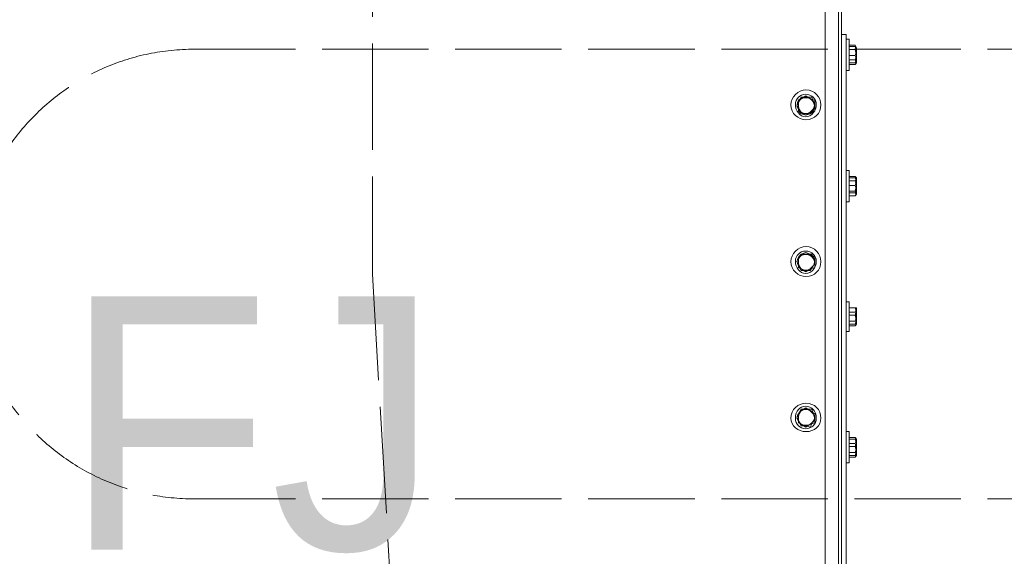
# Model space of a CAD drawing. Header units: millimetres. Extents: x -300186 to 535068, y -28581 to 763298.
# Tile 387 of 405: x 145319 to 146096, y 374535 to 374958. Entities that reach past the tile are written whole.
import ezdxf

# ---------------------------------------------------------------- set-up
doc = ezdxf.new("R2010")
doc.units = ezdxf.units.MM
doc.header["$LTSCALE"] = 10
doc.linetypes.add('ACAD_ISO02W100', pattern=[15, 12, -3])
for name, color, linetype, lineweight in [('koty', 6, 'Continuous', 9), ('NS_tenka', 252, 'Continuous', 18), ('text', 6, 'Continuous', 9)]:
    doc.layers.add(name, color=color, linetype=linetype, lineweight=lineweight)
doc.layers.add('popisky', color=6, linetype='Continuous')
doc.styles.add('laplan N', font='txt')

# ---------------------------------------------------------------- blocks, each defined once
blk = doc.blocks.new('A$C12ac11e3')
at = {"layer": 'NS_tenka', "linetype": 'ACAD_ISO02W100', "ltscale": 0.7}
for p, q in [((-303.23, 8791.68), (-303.23, 5144.69)), ((266.09, 5322.19), (-443.91, 5322.19)), ((-303.23, 5144.69), (-285.73, 4844.69)), ((266.09, 4967.19), (-443.91, 4967.19))]:
    blk.add_line(p, q, dxfattribs=at)
at = {"layer": 'NS_tenka'}
for p, q in [((67.03, 5423.3), (67.03, 4798.73)), ((54.06, 4848.23), (54.06, 5395.02)), ((64.67, 3786.46), (64.67, 5357.31)), ((67.03, 5333.74), (70.56, 5333.74)), ((70.56, 5333.74), (70.56, 5326.67)), ((72.92, 5330.21), (70.56, 5330.21)), ((70.56, 5330.21), (70.56, 5330.21)), ((72.92, 5330.21), (72.92, 5305.46)), ((70.56, 4895.36), (70.56, 5326.67)), ((70.56, 5326.67), (70.56, 5326.67)), ((72.92, 5325.49), (72.92, 5325.49)), ((72.92, 5325.49), (72.92, 5325.49)), ((72.92, 5325.49), (72.92, 5325.49)), ((72.92, 5325.49), (72.92, 5325.49)), ((72.92, 5325.49), (72.92, 5308.99)), ((77.63, 5325.49), (72.92, 5325.49)), ((72.92, 5325.49), (72.92, 5313.71)), ((77.63, 5324.31), (72.92, 5324.31)), ((78.81, 5323.13), (77.63, 5325.49)), ((77.63, 5325.49), (77.63, 5325.49)), ((78.81, 5323.13), (77.63, 5325.49)), ((78.81, 5320.78), (77.63, 5324.31)), ((78.81, 5323.13), (77.63, 5324.31)), ((77.63, 5321.96), (78.81, 5323.13)), ((78.81, 5323.13), (78.81, 5317.24)), ((78.81, 5323.13), (78.81, 5323.13)), ((78.81, 5323.13), (78.81, 5323.13)), ((78.81, 5320.78), (78.81, 5323.13)), ((77.63, 5321.96), (72.92, 5321.96)), ((72.92, 5321.96), (72.92, 5321.96)), ((77.63, 5317.24), (72.92, 5317.24)), ((78.81, 5317.24), (77.63, 5321.96)), ((78.81, 5320.78), (77.63, 5317.24)), ((78.81, 5317.24), (77.63, 5313.71)), ((77.63, 5317.24), (78.81, 5314.89)), ((78.81, 5314.89), (77.63, 5311.35)), ((78.81, 5314.89), (78.81, 5320.78)), ((78.81, 5317.24), (78.81, 5311.35)), ((78.81, 5314.89), (78.81, 5311.35)), ((77.63, 5313.71), (72.92, 5313.71)), ((72.92, 5313.71), (72.92, 5308.99)), ((77.63, 5311.35), (72.92, 5311.35)), ((77.63, 5310.17), (72.92, 5310.17)), ((72.92, 5308.99), (72.92, 5308.99)), ((72.92, 5308.99), (72.92, 5308.99)), ((72.92, 5308.99), (72.92, 5308.99)), ((72.92, 5308.99), (72.92, 5308.99)), ((72.92, 5308.99), (72.92, 5308.99)), ((77.63, 5313.71), (78.81, 5311.35)), ((77.63, 5310.17), (78.81, 5311.35)), ((78.81, 5311.35), (77.63, 5310.17)), ((77.63, 5311.35), (78.81, 5311.35)), ((78.81, 5311.35), (78.81, 5311.35)), ((78.81, 5311.35), (78.81, 5311.35)), ((78.81, 5311.35), (78.81, 5311.35)), ((78.81, 5311.35), (78.81, 5311.35)), ((70.56, 5305.46), (72.92, 5305.46)), ((72.92, 5305.46), (72.92, 5305.46)), ((72.92, 5305.46), (72.92, 5305.46)), ((35.21, 5284.25), (32.85, 5280.71)), ((38.75, 5285.43), (35.21, 5283.07)), ((38.75, 5284.25), (35.21, 5284.25)), ((42.28, 5283.07), (38.75, 5285.43)), ((43.46, 5284.25), (38.75, 5284.25)), ((44.64, 5280.71), (43.46, 5284.25)), ((32.85, 5280.71), (31.67, 5277.18)), ((31.67, 5277.18), (31.67, 5277.18)), ((31.67, 5277.18), (32.85, 5274.82)), ((35.21, 5283.07), (32.85, 5281.89)), ((32.85, 5281.89), (32.85, 5277.18)), ((32.85, 5277.18), (32.85, 5273.64)), ((45.82, 5281.89), (42.28, 5283.07)), ((45.82, 5277.18), (44.64, 5280.71)), ((44.64, 5273.64), (45.82, 5277.18)), ((45.82, 5277.18), (45.82, 5281.89)), ((45.82, 5273.64), (45.82, 5277.18)), ((32.85, 5274.82), (32.85, 5274.82)), ((32.85, 5274.82), (35.21, 5271.28)), ((32.85, 5273.64), (35.21, 5271.28)), ((35.21, 5271.28), (38.75, 5271.28)), ((35.21, 5271.28), (38.75, 5270.11)), ((38.75, 5271.28), (42.28, 5271.28)), ((38.75, 5270.11), (42.28, 5271.28)), ((42.28, 5271.28), (44.64, 5273.64)), ((42.28, 5271.28), (45.82, 5273.64)), ((72.92, 5226.5), (70.56, 5226.5)), ((70.56, 5226.5), (70.56, 5226.5)), ((72.92, 5226.5), (72.92, 5201.76)), ((72.92, 5222.97), (72.92, 5222.97)), ((72.92, 5222.97), (72.92, 5222.97)), ((72.92, 5222.97), (72.92, 5222.97)), ((72.92, 5222.97), (72.92, 5222.97)), ((72.92, 5222.97), (72.92, 5210.01)), ((72.92, 5222.97), (72.92, 5206.47)), ((77.63, 5221.79), (72.92, 5221.79)), ((78.81, 5220.61), (77.63, 5221.79)), ((77.63, 5221.79), (77.63, 5221.79)), ((78.81, 5219.43), (77.63, 5221.79)), ((77.63, 5220.61), (72.92, 5220.61)), ((72.92, 5218.25), (77.63, 5218.25)), ((77.63, 5214.72), (72.92, 5214.72)), ((78.81, 5218.25), (77.63, 5220.61)), ((78.81, 5220.61), (77.63, 5220.61)), ((77.63, 5218.25), (78.81, 5219.43)), ((78.81, 5218.25), (77.63, 5214.72)), ((78.81, 5214.72), (77.63, 5218.25)), ((77.63, 5214.72), (78.81, 5211.18)), ((78.81, 5214.72), (77.63, 5210.01)), ((78.81, 5218.25), (78.81, 5220.61)), ((78.81, 5220.61), (78.81, 5219.43)), ((78.81, 5219.43), (78.81, 5214.72)), ((78.81, 5219.43), (78.81, 5219.43)), ((78.81, 5211.18), (78.81, 5218.25)), ((78.81, 5208.83), (78.81, 5214.72)), ((72.92, 5210.01), (72.92, 5206.47)), ((77.63, 5210.01), (72.92, 5210.01)), ((77.63, 5208.83), (72.92, 5208.83)), ((72.92, 5206.47), (72.92, 5206.47)), ((72.92, 5206.47), (72.92, 5206.47)), ((72.92, 5206.47), (72.92, 5206.47)), ((72.92, 5206.47), (72.92, 5206.47)), ((72.92, 5206.47), (72.92, 5206.47)), ((77.63, 5206.47), (72.92, 5206.47)), ((78.81, 5211.18), (77.63, 5208.83)), ((78.81, 5208.83), (77.63, 5210.01)), ((77.63, 5208.83), (78.81, 5207.65)), ((78.81, 5208.83), (77.63, 5206.47)), ((77.63, 5206.47), (78.81, 5207.65)), ((78.81, 5211.18), (78.81, 5208.83)), ((78.81, 5208.83), (78.81, 5208.83)), ((78.81, 5207.65), (78.81, 5208.83)), ((78.81, 5207.65), (78.81, 5207.65)), ((78.81, 5207.65), (78.81, 5207.65)), ((70.56, 5201.76), (72.92, 5201.76)), ((72.92, 5201.76), (72.92, 5201.76)), ((72.92, 5201.76), (72.92, 5201.76)), ((35.21, 5160.51), (32.85, 5158.15)), ((35.21, 5160.51), (32.85, 5158.15)), ((38.75, 5161.69), (35.21, 5160.51)), ((38.75, 5160.51), (35.21, 5160.51)), ((42.28, 5160.51), (38.75, 5161.69)), ((43.46, 5160.51), (38.75, 5160.51)), ((45.82, 5158.15), (42.28, 5160.51)), ((44.64, 5158.15), (43.46, 5160.51)), ((32.85, 5158.15), (31.67, 5154.62)), ((31.67, 5154.62), (32.85, 5151.08)), ((32.85, 5158.15), (32.85, 5153.44)), ((32.85, 5153.44), (32.85, 5149.91)), ((45.82, 5153.44), (44.64, 5158.15)), ((44.64, 5151.08), (45.82, 5153.44)), ((45.82, 5153.44), (45.82, 5158.15)), ((45.82, 5149.91), (45.82, 5153.44)), ((32.85, 5151.08), (35.21, 5147.55)), ((32.85, 5149.91), (35.21, 5148.73)), ((35.21, 5148.73), (38.75, 5146.37)), ((35.21, 5147.55), (38.75, 5147.55)), ((38.75, 5146.37), (42.28, 5148.73)), ((38.75, 5147.55), (42.28, 5147.55)), ((42.28, 5147.55), (44.64, 5151.08)), ((42.28, 5148.73), (45.82, 5149.91)), ((72.92, 5122.8), (70.56, 5122.8)), ((70.56, 5122.8), (70.56, 5122.8)), ((72.92, 5122.8), (72.92, 5099.23)), ((72.92, 5120.44), (72.92, 5120.44)), ((72.92, 5120.44), (72.92, 5120.44)), ((72.92, 5120.44), (72.92, 5120.44)), ((72.92, 5120.44), (72.92, 5120.44)), ((72.92, 5120.44), (72.92, 5107.48)), ((72.92, 5120.44), (72.92, 5102.77)), ((77.63, 5118.09), (72.92, 5118.09)), ((77.63, 5118.09), (72.92, 5118.09)), ((77.63, 5114.55), (72.92, 5114.55)), ((78.81, 5118.09), (77.63, 5118.09)), ((77.63, 5118.09), (77.63, 5118.09)), ((78.81, 5114.55), (77.63, 5118.09)), ((78.81, 5118.09), (77.63, 5118.09)), ((78.81, 5116.91), (77.63, 5118.09)), ((78.81, 5116.91), (77.63, 5114.55)), ((78.81, 5114.55), (77.63, 5112.2)), ((77.63, 5114.55), (78.81, 5111.02)), ((78.81, 5114.55), (78.81, 5118.09)), ((78.81, 5118.09), (78.81, 5116.91)), ((78.81, 5116.91), (78.81, 5111.02)), ((78.81, 5116.91), (78.81, 5116.91)), ((78.81, 5107.48), (78.81, 5114.55)), ((77.63, 5112.2), (72.92, 5112.2)), ((72.92, 5107.48), (72.92, 5102.77)), ((77.63, 5107.48), (72.92, 5107.48)), ((77.63, 5105.13), (72.92, 5105.13)), ((77.63, 5112.2), (78.81, 5107.48)), ((78.81, 5111.02), (77.63, 5107.48)), ((78.81, 5107.48), (77.63, 5105.13)), ((78.81, 5105.13), (77.63, 5107.48)), ((77.63, 5103.95), (78.81, 5105.13)), ((77.63, 5105.13), (78.81, 5105.13)), ((78.81, 5105.13), (77.63, 5103.95)), ((78.81, 5111.02), (78.81, 5105.13)), ((78.81, 5107.48), (78.81, 5105.13)), ((78.81, 5105.13), (78.81, 5105.13)), ((78.81, 5105.13), (78.81, 5105.13)), ((78.81, 5105.13), (78.81, 5105.13)), ((78.81, 5105.13), (78.81, 5105.13)), ((78.81, 5105.13), (78.81, 5105.13)), ((70.56, 5099.23), (72.92, 5099.23)), ((77.63, 5103.95), (72.92, 5103.95)), ((72.92, 5102.77), (72.92, 5102.77)), ((72.92, 5102.77), (72.92, 5102.77)), ((72.92, 5102.77), (72.92, 5102.77)), ((72.92, 5102.77), (72.92, 5102.77)), ((72.92, 5102.77), (72.92, 5102.77)), ((72.92, 5099.23), (72.92, 5099.23)), ((72.92, 5099.23), (72.92, 5099.23)), ((35.21, 5037.95), (32.85, 5034.42)), ((35.21, 5036.78), (32.85, 5034.42)), ((38.75, 5039.13), (35.21, 5036.78)), ((38.75, 5037.95), (35.21, 5037.95)), ((42.28, 5036.78), (38.75, 5039.13)), ((43.46, 5037.95), (38.75, 5037.95)), ((45.82, 5034.42), (42.28, 5036.78)), ((44.64, 5034.42), (43.46, 5037.95)), ((32.85, 5034.42), (31.67, 5030.88)), ((31.67, 5030.88), (32.85, 5028.53)), ((32.85, 5034.42), (32.85, 5030.88)), ((32.85, 5030.88), (32.85, 5027.35)), ((32.85, 5028.53), (35.21, 5024.99)), ((32.85, 5027.35), (35.21, 5026.17)), ((42.28, 5023.81), (44.64, 5028.53)), ((42.28, 5026.17), (45.82, 5027.35)), ((45.82, 5030.88), (44.64, 5034.42)), ((44.64, 5028.53), (45.82, 5030.88)), ((45.82, 5030.88), (45.82, 5034.42)), ((45.82, 5027.35), (45.82, 5030.88)), ((35.21, 5026.17), (38.75, 5023.81)), ((35.21, 5024.99), (38.75, 5024.99)), ((38.75, 5023.81), (42.28, 5026.17)), ((38.75, 5024.99), (42.28, 5023.81)), ((72.92, 5020.28), (70.56, 5020.28)), ((70.56, 5020.28), (70.56, 5020.28)), ((72.92, 5020.28), (72.92, 4995.53)), ((72.92, 5016.74), (72.92, 5016.74)), ((72.92, 5016.74), (72.92, 5016.74)), ((72.92, 5016.74), (72.92, 5016.74)), ((72.92, 5016.74), (72.92, 5016.74)), ((72.92, 5016.74), (72.92, 5003.78)), ((72.92, 5016.74), (72.92, 4999.07)), ((77.63, 5015.56), (72.92, 5015.56)), ((77.63, 5014.39), (72.92, 5014.39)), ((78.81, 5014.39), (77.63, 5015.56)), ((77.63, 5015.56), (77.63, 5015.56)), ((78.81, 5013.21), (77.63, 5015.56)), ((78.81, 5010.85), (77.63, 5014.39)), ((78.81, 5014.39), (77.63, 5014.39)), ((77.63, 5010.85), (78.81, 5013.21)), ((78.81, 5010.85), (78.81, 5014.39)), ((78.81, 5014.39), (78.81, 5013.21)), ((78.81, 5013.21), (78.81, 5007.32)), ((78.81, 5013.21), (78.81, 5013.21)), ((77.63, 5010.85), (72.92, 5010.85)), ((72.92, 5010.85), (72.92, 5010.85)), ((77.63, 5008.49), (72.92, 5008.49)), ((72.92, 5003.78), (72.92, 4999.07)), ((77.63, 5003.78), (72.92, 5003.78)), ((78.81, 5010.85), (77.63, 5008.49)), ((78.81, 5007.32), (77.63, 5010.85)), ((77.63, 5008.49), (78.81, 5004.96)), ((78.81, 5007.32), (77.63, 5003.78)), ((78.81, 5004.96), (77.63, 5001.42)), ((78.81, 5002.6), (77.63, 5003.78)), ((78.81, 5004.96), (78.81, 5010.85)), ((78.81, 5002.6), (78.81, 5007.32)), ((78.81, 5004.96), (78.81, 5002.6)), ((77.63, 5001.42), (72.92, 5001.42)), ((77.63, 5000.24), (72.92, 5000.24)), ((72.92, 4999.07), (72.92, 4999.07)), ((72.92, 4999.07), (72.92, 4999.07)), ((72.92, 4999.07), (72.92, 4999.07)), ((72.92, 4999.07), (72.92, 4999.07)), ((72.92, 4999.07), (72.92, 4999.07)), ((78.81, 5002.6), (77.63, 5000.24)), ((77.63, 5000.24), (78.81, 5001.42)), ((77.63, 5001.42), (78.81, 5001.42)), ((78.81, 5002.6), (78.81, 5002.6)), ((78.81, 5002.6), (78.81, 5001.42)), ((78.81, 5001.42), (78.81, 5001.42)), ((78.81, 5001.42), (78.81, 5001.42)), ((78.81, 5001.42), (78.81, 5001.42)), ((70.56, 4995.53), (72.92, 4995.53)), ((72.92, 4995.53), (72.92, 4995.53)), ((72.92, 4995.53), (72.92, 4995.53))]:
    blk.add_line(p, q, dxfattribs=at)
at = {"layer": 'NS_tenka', "linetype": 'ACAD_ISO02W100', "ltscale": 0.7}
blk.add_arc((-443.91, 5144.69), 177.5, 90, 270, dxfattribs=at)
at = {"layer": 'NS_tenka'}
for points in [[(50.53, 5278.35), (50.53, 5284.25), (45.82, 5290.14), (38.75, 5290.14), (38.75, 5290.14), (32.85, 5290.14), (26.96, 5284.25), (26.96, 5278.35), (26.96, 5278.35), (26.96, 5271.28), (32.85, 5266.57), (38.75, 5266.57), (38.75, 5266.57), (45.82, 5266.57), (50.53, 5271.28), (50.53, 5278.35)], [(46.99, 5278.35), (46.99, 5283.07), (43.46, 5286.6), (38.75, 5286.6), (38.75, 5286.6), (34.03, 5286.6), (30.5, 5283.07), (30.5, 5278.35), (30.5, 5278.35), (30.5, 5273.64), (34.03, 5268.93), (38.75, 5268.93), (38.75, 5268.93), (43.46, 5268.93), (46.99, 5273.64), (46.99, 5278.35)], [(50.53, 5154.62), (50.53, 5160.51), (45.82, 5166.4), (38.75, 5166.4), (38.75, 5166.4), (32.85, 5166.4), (26.96, 5160.51), (26.96, 5154.62), (26.96, 5154.62), (26.96, 5147.55), (32.85, 5142.83), (38.75, 5142.83), (38.75, 5142.83), (45.82, 5142.83), (50.53, 5147.55), (50.53, 5154.62)], [(46.99, 5154.62), (46.99, 5159.33), (43.46, 5162.87), (38.75, 5162.87), (38.75, 5162.87), (34.03, 5162.87), (30.5, 5159.33), (30.5, 5154.62), (30.5, 5154.62), (30.5, 5149.91), (34.03, 5145.19), (38.75, 5145.19), (38.75, 5145.19), (43.46, 5145.19), (46.99, 5149.91), (46.99, 5154.62)], [(50.53, 5030.88), (50.53, 5037.95), (45.82, 5042.67), (38.75, 5042.67), (38.75, 5042.67), (32.85, 5042.67), (26.96, 5037.95), (26.96, 5030.88), (26.96, 5030.88), (26.96, 5024.99), (32.85, 5020.28), (38.75, 5020.28), (38.75, 5020.28), (45.82, 5020.28), (50.53, 5024.99), (50.53, 5030.88)], [(46.99, 5030.88), (46.99, 5036.78), (43.46, 5040.31), (38.75, 5040.31), (38.75, 5040.31), (34.03, 5040.31), (30.5, 5036.78), (30.5, 5030.88), (30.5, 5030.88), (30.5, 5026.17), (34.03, 5022.63), (38.75, 5022.63), (38.75, 5022.63), (43.46, 5022.63), (46.99, 5026.17), (46.99, 5030.88)]]:
    blk.add_open_spline(points, degree=3, knots=[0, 0, 0, 0, 0.0625, 0.0625, 0.0625, 0.062501, 0.125, 0.125, 0.125, 0.125001, 0.1875, 0.1875, 0.1875, 0.187501, 1, 1, 1, 1], dxfattribs=at)
for points in [[(38.75, 5284.25), (36.39, 5284.25), (34.03, 5283.07), (32.85, 5281.89)], [(42.28, 5283.07), (39.92, 5284.25), (37.57, 5284.25), (35.21, 5283.07)], [(44.64, 5280.71), (43.46, 5283.07), (41.1, 5284.25), (38.75, 5284.25)], [(32.85, 5281.89), (31.67, 5279.53), (31.67, 5277.18), (32.85, 5274.82)], [(35.21, 5283.07), (34.03, 5281.89), (32.85, 5280.71), (32.85, 5278.35)], [(32.85, 5278.35), (32.85, 5276), (34.03, 5273.64), (35.21, 5272.46)], [(45.82, 5278.35), (45.82, 5280.71), (43.46, 5281.89), (42.28, 5283.07)], [(42.28, 5272.46), (43.46, 5273.64), (45.82, 5276), (45.82, 5278.35)], [(44.64, 5274.82), (45.82, 5277.18), (45.82, 5279.53), (44.64, 5280.71)], [(32.85, 5274.82), (34.03, 5272.46), (36.39, 5271.28), (38.75, 5271.28)], [(35.21, 5272.46), (37.57, 5271.28), (39.92, 5271.28), (42.28, 5272.46)], [(38.75, 5271.28), (41.1, 5271.28), (43.46, 5272.46), (44.64, 5274.82)], [(38.75, 5160.51), (36.39, 5160.51), (34.03, 5159.33), (32.85, 5158.15)], [(35.21, 5159.33), (34.03, 5158.15), (32.85, 5156.98), (32.85, 5154.62)], [(42.28, 5159.33), (39.92, 5160.51), (37.57, 5160.51), (35.21, 5159.33)], [(44.64, 5156.98), (43.46, 5159.33), (41.1, 5160.51), (38.75, 5160.51)], [(45.82, 5154.62), (45.82, 5156.98), (43.46, 5158.15), (42.28, 5159.33)], [(32.85, 5158.15), (31.67, 5155.8), (31.67, 5153.44), (32.85, 5151.08)], [(32.85, 5154.62), (32.85, 5152.26), (34.03, 5149.91), (35.21, 5148.73)], [(42.28, 5148.73), (43.46, 5149.91), (45.82, 5152.26), (45.82, 5154.62)], [(44.64, 5151.08), (45.82, 5153.44), (45.82, 5155.8), (44.64, 5156.98)], [(32.85, 5151.08), (34.03, 5148.73), (36.39, 5147.55), (38.75, 5147.55)], [(35.21, 5148.73), (37.57, 5147.55), (39.92, 5147.55), (42.28, 5148.73)], [(38.75, 5147.55), (41.1, 5147.55), (43.46, 5148.73), (44.64, 5151.08)], [(38.75, 5037.95), (36.39, 5037.95), (34.03, 5036.78), (32.85, 5034.42)], [(35.21, 5036.78), (34.03, 5035.6), (32.85, 5033.24), (32.85, 5030.88)], [(42.28, 5036.78), (39.92, 5037.95), (37.57, 5037.95), (35.21, 5036.78)], [(44.64, 5034.42), (43.46, 5036.78), (41.1, 5037.95), (38.75, 5037.95)], [(45.82, 5030.88), (45.82, 5033.24), (43.46, 5035.6), (42.28, 5036.78)], [(32.85, 5034.42), (31.67, 5033.24), (31.67, 5030.88), (32.85, 5028.53)], [(32.85, 5030.88), (32.85, 5028.53), (34.03, 5027.35), (35.21, 5026.17)], [(32.85, 5028.53), (34.03, 5026.17), (36.39, 5024.99), (38.75, 5024.99)], [(38.75, 5024.99), (41.1, 5024.99), (43.46, 5026.17), (44.64, 5028.53)], [(42.28, 5026.17), (43.46, 5027.35), (45.82, 5028.53), (45.82, 5030.88)], [(44.64, 5028.53), (45.82, 5029.71), (45.82, 5032.06), (44.64, 5034.42)], [(35.21, 5026.17), (37.57, 5024.99), (39.92, 5024.99), (42.28, 5026.17)]]:
    blk.add_open_spline(points, degree=3, dxfattribs=at)
blk = doc.blocks.new('podklad')
at = {"layer": 'koty', "color": 252}
blk.add_blockref('A$C12ac11e3', (138541.33, 448055.96), dxfattribs=at)
at = {"layer": 'text', "color": 252, "insert": (137994.24, 453183.09), "char_height": 200, "attachment_point": 1, "style": 'laplan N'}
blk.add_mtext_dynamic_manual_height_columns('FJ', width=5545.8154, gutter_width=500, heights=[0], dxfattribs=at)

msp = doc.modelspace()

# ---------------------------------------------------------------- block references
at = {"layer": 'popisky', "lineweight": -3}
msp.add_blockref('podklad', (7359.275, -78443.138), dxfattribs=at)

doc.saveas('drawing.dxf')
